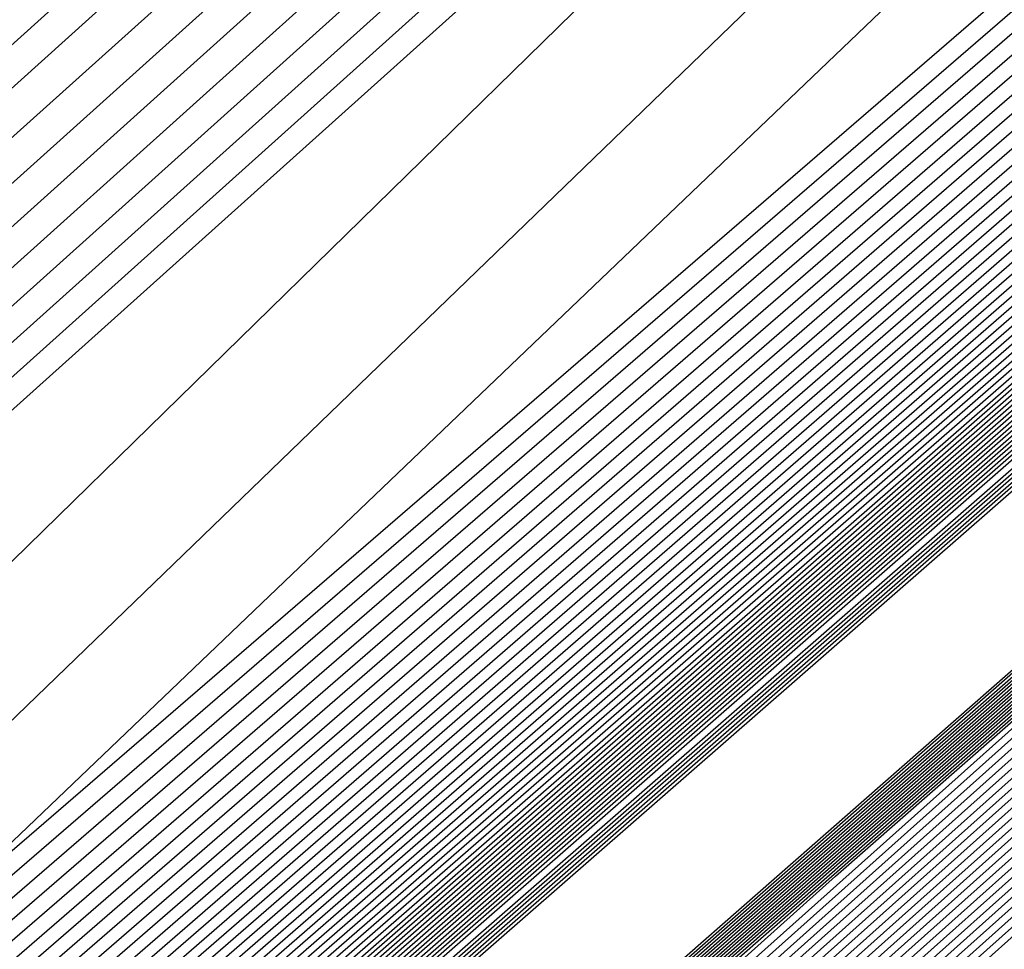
# Model space of a CAD drawing. Extents: x 3249832 to 3255657, y 13789405 to 13793316.
# Tile 705 of 1056: x 3253204.964 to 3253205.247, y 13791254.673 to 13791254.94. Entities that reach past the tile are written whole.
import ezdxf

# ---------------------------------------------------------------- set-up
doc = ezdxf.new("R2010")
doc.units = 0
doc.header["$LTSCALE"] = 100
doc.header["$MEASUREMENT"] = 0
for name, color, linetype in [('GRATIO_03231_CON', 1, 'CONTINUOUS'), ('GRATIO_0323_ICON', 1, 'CONTINUOUS'), ('TARGETS_EAST', 7, 'CONTINUOUS')]:
    doc.layers.add(name, color=color, linetype=linetype)

# ---------------------------------------------------------------- blocks, each defined once
blk = doc.blocks.new('Gratio_032316_contours')
at = {"layer": 'GRATIO_03231_CON', "color": 1, "linetype": 'Continuous', "flags": 128}
for points in [[(3253179.55027, 13791232.39503), (3253186.87441, 13791238.77001), (3253201.4775, 13791251.51898), (3253219.20823, 13791267.00714), (3253234.45763, 13791280.32933), (3253243.00028, 13791287.79153), (3253246.14511, 13791290.5444), (3253246.5846, 13791290.94974), (3253247.02187, 13791291.379), (3253250.20254, 13791294.24212), (3253258.88285, 13791301.95866), (3253274.44262, 13791315.73867), (3253292.7559, 13791331.95413), (3253308.32028, 13791345.76753)], [(3253180.16544, 13791232.93802), (3253187.28488, 13791239.13155), (3253201.72516, 13791251.73678), (3253219.33902, 13791267.12228), (3253234.51314, 13791280.37862), (3253243.01644, 13791287.80647), (3253246.14668, 13791290.54676), (3253246.58389, 13791290.95054), (3253247.01645, 13791291.37639), (3253250.16633, 13791294.21318), (3253258.7639, 13791301.85732), (3253274.17605, 13791315.50724), (3253292.31584, 13791331.56933), (3253307.73285, 13791345.25198)], [(3253180.78061, 13791233.481), (3253187.69534, 13791239.49309), (3253201.97282, 13791251.95458), (3253219.46981, 13791267.23741), (3253234.56866, 13791280.42791), (3253243.03259, 13791287.8214), (3253246.14825, 13791290.54912), (3253246.58317, 13791290.95133), (3253247.01103, 13791291.37378), (3253250.13013, 13791294.18424), (3253258.64495, 13791301.75599), (3253273.90947, 13791315.27582), (3253291.87577, 13791331.18453), (3253307.14542, 13791344.73643)], [(3253181.39578, 13791234.02399), (3253188.1058, 13791239.85463), (3253202.22048, 13791252.17237), (3253219.6006, 13791267.35254), (3253234.62418, 13791280.4772), (3253243.04874, 13791287.83633), (3253246.14982, 13791290.55149), (3253246.58246, 13791290.95213), (3253247.00561, 13791291.37117), (3253250.09393, 13791294.15529), (3253258.526, 13791301.65465), (3253273.6429, 13791315.0444), (3253291.4357, 13791330.79973), (3253306.55799, 13791344.22088)], [(3253182.62612, 13791235.10996), (3253188.92672, 13791240.5777), (3253202.71581, 13791252.60797), (3253219.86218, 13791267.58281), (3253234.73522, 13791280.57579), (3253243.08105, 13791287.8662), (3253246.15297, 13791290.55621), (3253246.58103, 13791290.95372), (3253246.99477, 13791291.36594), (3253250.02153, 13791294.09741), (3253258.2881, 13791301.45198), (3253273.10975, 13791314.58156), (3253290.55557, 13791330.03014), (3253305.38313, 13791343.18978)], [(3253183.24129, 13791235.65295), (3253189.33718, 13791240.93924), (3253202.96347, 13791252.82577), (3253219.99297, 13791267.69794), (3253234.79073, 13791280.62508), (3253243.0972, 13791287.88113), (3253246.15454, 13791290.55858), (3253246.58032, 13791290.95452), (3253246.98935, 13791291.36333), (3253249.98532, 13791294.06847), (3253258.16915, 13791301.35065), (3253272.84317, 13791314.35013), (3253290.11551, 13791329.64534), (3253304.7957, 13791342.67423)], [(3253189.74764, 13791241.30078), (3253203.21113, 13791253.04357), (3253220.12376, 13791267.81308), (3253234.84625, 13791280.67437), (3253243.11336, 13791287.89607), (3253246.15611, 13791290.56094), (3253246.57961, 13791290.95531), (3253246.98393, 13791291.36072), (3253249.94912, 13791294.03953), (3253258.05019, 13791301.24931), (3253272.5766, 13791314.11871), (3253289.67544, 13791329.26055), (3253304.20827, 13791342.15868)], [(3253190.1581, 13791241.66232), (3253203.45879, 13791253.26136), (3253220.25455, 13791267.92821), (3253234.90177, 13791280.72366), (3253243.12951, 13791287.911), (3253246.15768, 13791290.5633), (3253246.57889, 13791290.95611), (3253246.97851, 13791291.35811), (3253249.91292, 13791294.01058), (3253257.93124, 13791301.14798), (3253272.31002, 13791313.88729), (3253289.23538, 13791328.87575), (3253303.62084, 13791341.64313)], [(3253190.97902, 13791242.38539), (3253203.95411, 13791253.69696), (3253220.51613, 13791268.15847), (3253235.01281, 13791280.82224), (3253243.16182, 13791287.94087), (3253246.16082, 13791290.56803), (3253246.57747, 13791290.9577), (3253246.96767, 13791291.35288), (3253249.84051, 13791293.9527), (3253257.69334, 13791300.94531), (3253271.77687, 13791313.42445), (3253288.35525, 13791328.10615), (3253302.44598, 13791340.61203)], [(3253191.38948, 13791242.74693), (3253204.20177, 13791253.91476), (3253220.64692, 13791268.27361), (3253235.06832, 13791280.87154), (3253243.17797, 13791287.9558), (3253246.1624, 13791290.57039), (3253246.57675, 13791290.9585), (3253246.96225, 13791291.35027), (3253249.80431, 13791293.92376), (3253257.57439, 13791300.84397), (3253271.51029, 13791313.19303), (3253287.91518, 13791327.72135), (3253301.85855, 13791340.09648)], [(3253191.79994, 13791243.10847), (3253204.44943, 13791254.13256), (3253220.77772, 13791268.38874), (3253235.12384, 13791280.92083), (3253243.19412, 13791287.97073), (3253246.16397, 13791290.57276), (3253246.57604, 13791290.95929), (3253246.95683, 13791291.34766), (3253249.76811, 13791293.89481), (3253257.45544, 13791300.74264), (3253271.24372, 13791312.9616), (3253287.47511, 13791327.33655), (3253301.27112, 13791339.58093)], [(3253192.2104, 13791243.47001), (3253204.69709, 13791254.35035), (3253220.90851, 13791268.50387), (3253235.17936, 13791280.97012), (3253243.21028, 13791287.98567), (3253246.16554, 13791290.57512), (3253246.57533, 13791290.96009), (3253246.95142, 13791291.34505), (3253249.73191, 13791293.86587), (3253257.33649, 13791300.6413), (3253270.97714, 13791312.73018), (3253287.03505, 13791326.95176), (3253300.68369, 13791339.06538)], [(3253193.03132, 13791244.19308), (3253205.19242, 13791254.78595), (3253221.17009, 13791268.73414), (3253235.29039, 13791281.0687), (3253243.24258, 13791288.01553), (3253246.16868, 13791290.57985), (3253246.5739, 13791290.96168), (3253246.94058, 13791291.33982), (3253249.6595, 13791293.80799), (3253257.09858, 13791300.43863), (3253270.44399, 13791312.26734), (3253286.15492, 13791326.18216), (3253299.50883, 13791338.03428)], [(3253193.44178, 13791244.55462), (3253205.44008, 13791255.00375), (3253221.30088, 13791268.84927), (3253235.34591, 13791281.11799), (3253243.25874, 13791288.03047), (3253246.17025, 13791290.58221), (3253246.57319, 13791290.96248), (3253246.93516, 13791291.33721), (3253249.6233, 13791293.77904), (3253256.97963, 13791300.3373), (3253270.17741, 13791312.03592), (3253285.71485, 13791325.79737), (3253298.92139, 13791337.51873)], [(3253193.85224, 13791244.91616), (3253205.68774, 13791255.22155), (3253221.43167, 13791268.9644), (3253235.40143, 13791281.16728), (3253243.27489, 13791288.0454), (3253246.17182, 13791290.58457), (3253246.57247, 13791290.96327), (3253246.92974, 13791291.3346), (3253249.5871, 13791293.7501), (3253256.86068, 13791300.23596), (3253269.91084, 13791311.8045), (3253285.27479, 13791325.41257), (3253298.33396, 13791337.00318)], [(3253194.2627, 13791245.2777), (3253205.9354, 13791255.43934), (3253221.56246, 13791269.07954), (3253235.45695, 13791281.21658), (3253243.29104, 13791288.06033), (3253246.17339, 13791290.58694), (3253246.57176, 13791290.96407), (3253246.92432, 13791291.33198), (3253249.55089, 13791293.72116), (3253256.74173, 13791300.13463), (3253269.64426, 13791311.57307), (3253284.83472, 13791325.02777), (3253297.74653, 13791336.48763)], [(3253195.08362, 13791246.00077), (3253206.43072, 13791255.87494), (3253221.82404, 13791269.3098), (3253235.56798, 13791281.31516), (3253243.32335, 13791288.0902), (3253246.17654, 13791290.59166), (3253246.57033, 13791290.96566), (3253246.91348, 13791291.32676), (3253249.47849, 13791293.66327), (3253256.50383, 13791299.93196), (3253269.11111, 13791311.11023), (3253283.95459, 13791324.25817), (3253296.57167, 13791335.45653)], [(3253195.49408, 13791246.36231), (3253206.67838, 13791256.09274), (3253221.95483, 13791269.42494), (3253235.6235, 13791281.36445), (3253243.3395, 13791288.10513), (3253246.17811, 13791290.59402), (3253246.56962, 13791290.96646), (3253246.90806, 13791291.32415), (3253249.44229, 13791293.63433), (3253256.38488, 13791299.83062), (3253268.84454, 13791310.87881), (3253283.51452, 13791323.87338), (3253295.98424, 13791334.94098)], [(3253195.90454, 13791246.72385), (3253206.92604, 13791256.31054), (3253222.08562, 13791269.54007), (3253235.67902, 13791281.41374), (3253243.35566, 13791288.12007), (3253246.17968, 13791290.59639), (3253246.56891, 13791290.96725), (3253246.90264, 13791291.32154), (3253249.40609, 13791293.60539), (3253256.26593, 13791299.72929), (3253268.57796, 13791310.64739), (3253283.07446, 13791323.48858), (3253295.39681, 13791334.42543)], [(3253196.31501, 13791247.08539), (3253207.1737, 13791256.52833), (3253222.21641, 13791269.6552), (3253235.73454, 13791281.46303), (3253243.37181, 13791288.135), (3253246.18125, 13791290.59875), (3253246.56819, 13791290.96805), (3253246.89722, 13791291.31892), (3253249.36988, 13791293.57645), (3253256.14697, 13791299.62795), (3253268.31138, 13791310.41597), (3253282.63439, 13791323.10378), (3253294.80938, 13791333.90988)], [(3253197.13593, 13791247.80846), (3253207.66903, 13791256.96393), (3253222.47799, 13791269.88547), (3253235.84557, 13791281.56162), (3253243.40412, 13791288.16487), (3253246.18439, 13791290.60348), (3253246.56677, 13791290.96964), (3253246.88638, 13791291.3137), (3253249.29748, 13791293.51856), (3253255.90907, 13791299.42528), (3253267.77823, 13791309.95312), (3253281.75426, 13791322.33419), (3253293.63452, 13791332.87878)], [(3253197.54639, 13791248.17), (3253207.91669, 13791257.18173), (3253222.60878, 13791270.0006), (3253235.90109, 13791281.61091), (3253243.42027, 13791288.1798), (3253246.18596, 13791290.60584), (3253246.56605, 13791290.97044), (3253246.88096, 13791291.31109), (3253249.26128, 13791293.48962), (3253255.79012, 13791299.32395), (3253267.51166, 13791309.7217), (3253281.31419, 13791321.94939), (3253293.04709, 13791332.36323), (3253299.24948, 13791337.92415)], [(3253197.95685, 13791248.53154), (3253208.16435, 13791257.39953), (3253222.73957, 13791270.11573), (3253235.95661, 13791281.6602), (3253243.43643, 13791288.19473), (3253246.18754, 13791290.6082), (3253246.56534, 13791290.97123), (3253246.87554, 13791291.30847), (3253249.22507, 13791293.46068), (3253255.67117, 13791299.22261), (3253267.24508, 13791309.49028), (3253280.87413, 13791321.56459), (3253292.45966, 13791331.84768), (3253298.58416, 13791337.33876)], [(3253198.36731, 13791248.89308), (3253208.41201, 13791257.61732), (3253222.87037, 13791270.23087), (3253236.01213, 13791281.70949), (3253243.45258, 13791288.20967), (3253246.18911, 13791290.61057), (3253246.56463, 13791290.97203), (3253246.87012, 13791291.30586), (3253249.18887, 13791293.43173), (3253255.55222, 13791299.12128), (3253266.9785, 13791309.25886), (3253280.43407, 13791321.17979), (3253291.87223, 13791331.33213), (3253297.91884, 13791336.75338)], [(3253199.18823, 13791249.61615), (3253208.90733, 13791258.05292), (3253223.13195, 13791270.46113), (3253236.12316, 13791281.80807), (3253243.48489, 13791288.23953), (3253246.19225, 13791290.61529), (3253246.5632, 13791290.97362), (3253246.85928, 13791291.30064), (3253249.11647, 13791293.37385), (3253255.31432, 13791298.91861), (3253266.44535, 13791308.79601), (3253279.55394, 13791320.4102), (3253290.69737, 13791330.30103), (3253296.5882, 13791335.58261)], [(3253199.59869, 13791249.97769), (3253209.15499, 13791258.27072), (3253223.26274, 13791270.57626), (3253236.17868, 13791281.85736), (3253243.50104, 13791288.25447), (3253246.19382, 13791290.61766), (3253246.56249, 13791290.97442), (3253246.85386, 13791291.29803), (3253249.08026, 13791293.34491), (3253255.19536, 13791298.81727), (3253266.17878, 13791308.56459), (3253279.11387, 13791320.0254), (3253290.10994, 13791329.78548), (3253295.92288, 13791334.99723)], [(3253200.00915, 13791250.33923), (3253209.40265, 13791258.48852), (3253223.39353, 13791270.6914), (3253236.2342, 13791281.90666), (3253243.51719, 13791288.2694), (3253246.19539, 13791290.62002), (3253246.56177, 13791290.97521), (3253246.84844, 13791291.29541), (3253249.04406, 13791293.31596), (3253255.07641, 13791298.71594), (3253265.9122, 13791308.33317), (3253278.6738, 13791319.6406), (3253289.52251, 13791329.26993), (3253295.25756, 13791334.41184)], [(3253295.23001, 13791334.4929), (3253289.42888, 13791329.49866), (3253278.48833, 13791319.98039), (3253265.62309, 13791308.75236), (3253254.69306, 13791299.19455), (3253254.69306, 13791299.19455), (3253248.59186, 13791293.84417), (3253246.34811, 13791291.86739), (3253246.02412, 13791291.58759), (3253245.81824, 13791291.43839), (3253244.4728, 13791290.29446), (3253240.86613, 13791287.1407), (3253234.44083, 13791281.46484), (3253226.89654, 13791274.76592), (3253220.4972, 13791269.04579), (3253216.7478, 13791265.63841), (3253214.1177, 13791263.20617), (3253210.31733, 13791259.74356), (3253204.20565, 13791254.25325), (3253199.23573, 13791249.77062)], [(3253200.41961, 13791250.70077), (3253209.65031, 13791258.70631), (3253223.52432, 13791270.80653), (3253236.28972, 13791281.95595), (3253243.53335, 13791288.28434), (3253246.19696, 13791290.62238), (3253246.56106, 13791290.97601), (3253246.84302, 13791291.2928), (3253249.00786, 13791293.28702), (3253254.95746, 13791298.6146), (3253265.64563, 13791308.10175), (3253278.23374, 13791319.25581), (3253288.93508, 13791328.75438), (3253294.59224, 13791333.82646)], [(3253294.56507, 13791333.90642), (3253288.84272, 13791328.98), (3253278.05076, 13791319.591), (3253265.36028, 13791308.51542), (3253254.57877, 13791299.08731), (3253254.57877, 13791299.08731), (3253248.56059, 13791293.80939), (3253246.34758, 13791291.8591), (3253246.02843, 13791291.58257), (3253245.83031, 13791291.43857), (3253244.53425, 13791290.33645), (3253241.05975, 13791287.29824), (3253234.86989, 13791281.83037), (3253227.60205, 13791275.37691), (3253221.43721, 13791269.86639), (3253217.81332, 13791266.5733), (3253215.19645, 13791264.15619), (3253211.30965, 13791260.61962), (3253205.03003, 13791254.98156), (3253199.8509, 13791250.3136)], [(3253201.24053, 13791251.42384), (3253210.14563, 13791259.14191), (3253223.7859, 13791271.0368), (3253236.40075, 13791282.05453), (3253243.56565, 13791288.3142), (3253246.20011, 13791290.62711), (3253246.55963, 13791290.9776), (3253246.83219, 13791291.28758), (3253248.93546, 13791293.22914), (3253254.71956, 13791298.41193), (3253265.11248, 13791307.63891), (3253277.35361, 13791318.48621), (3253287.76022, 13791327.72328), (3253293.2616, 13791332.65569)], [(3253293.23517, 13791332.73345), (3253287.67041, 13791327.94269), (3253277.17563, 13791318.81222), (3253264.83466, 13791308.04155), (3253254.35019, 13791298.87283), (3253254.35019, 13791298.87283), (3253248.49805, 13791293.73981), (3253246.34653, 13791291.84252), (3253246.03705, 13791291.57255), (3253245.85444, 13791291.43892), (3253244.65714, 13791290.42044), (3253241.44699, 13791287.61333), (3253235.72802, 13791282.56142), (3253229.01308, 13791276.59891), (3253223.31722, 13791271.50759), (3253219.94436, 13791268.44307), (3253217.35394, 13791266.05623), (3253213.29428, 13791262.37175), (3253206.67878, 13791256.43818), (3253201.08124, 13791251.39958)], [(3253201.65099, 13791251.78538), (3253210.3933, 13791259.35971), (3253223.91669, 13791271.15193), (3253236.45627, 13791282.10382), (3253243.58181, 13791288.32914), (3253246.20168, 13791290.62947), (3253246.55892, 13791290.9784), (3253246.82677, 13791291.28496), (3253248.89925, 13791293.20019), (3253254.60061, 13791298.3106), (3253264.8459, 13791307.40749), (3253276.91354, 13791318.10141), (3253287.17279, 13791327.20773)], [(3253287.08425, 13791327.42403), (3253276.73806, 13791318.42283), (3253264.57185, 13791307.80461), (3253254.2359, 13791298.76559), (3253254.2359, 13791298.76559), (3253248.46678, 13791293.70503), (3253246.346, 13791291.83423), (3253246.04136, 13791291.56753), (3253245.86651, 13791291.4391), (3253244.71859, 13791290.46243), (3253241.64061, 13791287.77087), (3253236.15708, 13791282.92694), (3253229.71859, 13791277.2099), (3253224.25723, 13791272.32819), (3253221.00988, 13791269.37796), (3253218.43269, 13791267.00625), (3253214.2866, 13791263.24781), (3253207.50316, 13791257.1665), (3253201.69641, 13791251.94257)], [(3253215.27891, 13791264.12388), (3253208.32754, 13791257.89481), (3253202.31158, 13791252.48555), (3253202.06145, 13791252.14692), (3253210.64096, 13791259.57751), (3253224.04748, 13791271.26706)], [(3253216.27123, 13791264.99994), (3253209.15191, 13791258.62312), (3253202.92675, 13791253.02854), (3253202.47191, 13791252.50846), (3253210.88862, 13791259.7953), (3253224.17827, 13791271.38219)], [(3253218.25586, 13791266.75207), (3253210.80067, 13791260.07975), (3253204.15709, 13791254.11451), (3253203.29283, 13791253.23153), (3253211.38394, 13791260.2309), (3253224.43985, 13791271.61246)], [(3253219.24818, 13791267.62813), (3253211.62504, 13791260.80806), (3253204.77226, 13791254.6575), (3253203.70329, 13791253.59307), (3253211.6316, 13791260.4487), (3253224.57064, 13791271.72759)], [(3253220.24049, 13791268.50419), (3253212.44942, 13791261.53637), (3253205.38743, 13791255.20049), (3253204.11375, 13791253.95461), (3253211.87926, 13791260.6665), (3253224.70143, 13791271.84272)], [(3253221.23281, 13791269.38026), (3253213.2738, 13791262.26468), (3253206.0026, 13791255.74348), (3253204.52421, 13791254.31615), (3253212.12692, 13791260.88429), (3253224.83222, 13791271.95786)]]:
    blk.add_lwpolyline(points, dxfattribs=at)
at = {"layer": 'GRATIO_03231_CON', "color": 5, "linetype": 'Continuous', "flags": 128}
for points in [[(3253178.31993, 13791231.30905), (3253186.05349, 13791238.04694), (3253200.98218, 13791251.08338), (3253218.94665, 13791266.77688), (3253234.34659, 13791280.23075), (3253242.96798, 13791287.76167), (3253246.14197, 13791290.53967), (3253246.58603, 13791290.94815), (3253247.02107, 13791291.37394), (3253250.18182, 13791294.2177), (3253258.80647, 13791301.88356), (3253274.26937, 13791315.56557), (3253292.48955, 13791331.61762), (3253308.02221, 13791345.18354)], [(3253177.70476, 13791230.76607), (3253185.64303, 13791237.6854), (3253200.73452, 13791250.86558), (3253218.81586, 13791266.66175), (3253234.29107, 13791280.18146), (3253242.95182, 13791287.74673), (3253246.1404, 13791290.53731), (3253246.58674, 13791290.94735), (3253247.01436, 13791291.36584), (3253250.12102, 13791294.16091), (3253258.59804, 13791301.69555), (3253273.79626, 13791315.14336), (3253291.70456, 13791330.92064), (3253306.97134, 13791344.25434)], [(3253177.08958, 13791230.22308), (3253185.23257, 13791237.32386), (3253200.48686, 13791250.64779), (3253218.68507, 13791266.54661), (3253234.23556, 13791280.13216), (3253242.93567, 13791287.7318), (3253246.13883, 13791290.53495), (3253246.58745, 13791290.94656), (3253247.00766, 13791291.35773), (3253250.06022, 13791294.10413), (3253258.38961, 13791301.50754), (3253273.32314, 13791314.72115), (3253290.91956, 13791330.22366), (3253305.92046, 13791343.32515)], [(3253176.47441, 13791229.68009), (3253184.82211, 13791236.96232), (3253200.23919, 13791250.42999), (3253218.55428, 13791266.43148), (3253234.18004, 13791280.08287), (3253242.91952, 13791287.71687), (3253246.13725, 13791290.53258), (3253246.58817, 13791290.94576), (3253247.00095, 13791291.34963), (3253249.99942, 13791294.04734), (3253258.18118, 13791301.31953), (3253272.85003, 13791314.29894), (3253290.13456, 13791329.52668), (3253304.86958, 13791342.39595)], [(3253175.24407, 13791228.59412), (3253184.00119, 13791236.23925), (3253199.74387, 13791249.99439), (3253218.2927, 13791266.20121), (3253234.069, 13791279.98429), (3253242.88721, 13791287.687), (3253246.13411, 13791290.52786), (3253246.58959, 13791290.94417), (3253246.98754, 13791291.33342), (3253249.87782, 13791293.93376), (3253257.76432, 13791300.94351), (3253271.9038, 13791313.45451), (3253288.56457, 13791328.13272), (3253302.76783, 13791340.53756)], [(3253196.57706, 13791247.03615), (3253203.47105, 13791253.1938), (3253218.75951, 13791266.60126), (3253234.06971, 13791279.98413), (3253242.88772, 13791287.68662), (3253246.13462, 13791290.52731), (3253246.59031, 13791290.94338), (3253246.98083, 13791291.32532), (3253249.81702, 13791293.87697), (3253257.55589, 13791300.7555), (3253271.43068, 13791313.0323), (3253287.77957, 13791327.43574), (3253301.71695, 13791339.60837)], [(3253196.71057, 13791247.15254), (3253203.58621, 13791253.29381), (3253218.83398, 13791266.66558), (3253234.10345, 13791280.01283), (3253242.89801, 13791287.6948), (3253246.13636, 13791290.52784), (3253246.59102, 13791290.94258), (3253246.97413, 13791291.31721), (3253249.75622, 13791293.82018), (3253257.34746, 13791300.56749), (3253270.95757, 13791312.61009), (3253286.99457, 13791326.73875), (3253300.66608, 13791338.67918)], [(3253196.84408, 13791247.26894), (3253203.70137, 13791253.39382), (3253218.90845, 13791266.7299), (3253234.13718, 13791280.04153), (3253242.9083, 13791287.70297), (3253246.13809, 13791290.52836), (3253246.59174, 13791290.94178), (3253246.96742, 13791291.30911), (3253249.69542, 13791293.76339), (3253257.13903, 13791300.37948), (3253270.48445, 13791312.18788), (3253286.20957, 13791326.04177), (3253299.6152, 13791337.74998)], [(3253197.11109, 13791247.50174), (3253203.93169, 13791253.59384), (3253219.0574, 13791266.85855), (3253234.20465, 13791280.09892), (3253242.92888, 13791287.71932), (3253246.14156, 13791290.52941), (3253246.59316, 13791290.94019), (3253246.95401, 13791291.2929), (3253249.57383, 13791293.64981), (3253256.72217, 13791300.00346), (3253269.53822, 13791311.34346), (3253284.63958, 13791324.64781), (3253297.51345, 13791335.89159)], [(3253197.2446, 13791247.61813), (3253204.04685, 13791253.69384), (3253219.13187, 13791266.92287), (3253234.23839, 13791280.12762), (3253242.93918, 13791287.72749), (3253246.1433, 13791290.52994), (3253246.59388, 13791290.9394), (3253246.9473, 13791291.28479), (3253249.51303, 13791293.59302), (3253256.51374, 13791299.81545), (3253269.06511, 13791310.92125), (3253283.85458, 13791323.95083), (3253296.46257, 13791334.9624)], [(3253197.37811, 13791247.73453), (3253204.16201, 13791253.79385), (3253219.20635, 13791266.98719), (3253234.27212, 13791280.15631), (3253242.94947, 13791287.73567), (3253246.14503, 13791290.53046), (3253246.59459, 13791290.9386), (3253246.9406, 13791291.27669), (3253249.45223, 13791293.53623), (3253256.30531, 13791299.62744), (3253268.59199, 13791310.49904), (3253283.06958, 13791323.25385), (3253295.41169, 13791334.0332)], [(3253197.51162, 13791247.85093), (3253204.27717, 13791253.89386), (3253219.28082, 13791267.05151), (3253234.30586, 13791280.18501), (3253242.95976, 13791287.74384), (3253246.14676, 13791290.53099), (3253246.5953, 13791290.9378), (3253246.93389, 13791291.26859), (3253249.39143, 13791293.47944), (3253256.09688, 13791299.43942), (3253268.11888, 13791310.07683), (3253282.28459, 13791322.55687), (3253294.36082, 13791333.10401)], [(3253197.77863, 13791248.08372), (3253204.50749, 13791254.09388), (3253219.42977, 13791267.18016), (3253234.37333, 13791280.2424), (3253242.98034, 13791287.76019), (3253246.15023, 13791290.53204), (3253246.59673, 13791290.93621), (3253246.92048, 13791291.25238), (3253249.26983, 13791293.36586), (3253255.68002, 13791299.0634), (3253267.17265, 13791309.2324), (3253280.71459, 13791321.16291), (3253292.25906, 13791331.24562), (3253298.86322, 13791336.86351)], [(3253197.91214, 13791248.20012), (3253204.62265, 13791254.19388), (3253219.50424, 13791267.24448), (3253234.40706, 13791280.2711), (3253242.99064, 13791287.76837), (3253246.15197, 13791290.53257), (3253246.59744, 13791290.93542), (3253246.91378, 13791291.24427), (3253249.20903, 13791293.30907), (3253255.47159, 13791298.87539), (3253266.69953, 13791308.81019), (3253279.9296, 13791320.46593), (3253291.20819, 13791330.31643), (3253297.66843, 13791335.81202)], [(3253198.04565, 13791248.31651), (3253204.73781, 13791254.29389), (3253219.57872, 13791267.3088), (3253234.4408, 13791280.2998), (3253243.00093, 13791287.77654), (3253246.1537, 13791290.53309), (3253246.59816, 13791290.93462), (3253246.90707, 13791291.23617), (3253249.14823, 13791293.25228), (3253255.26316, 13791298.68738), (3253266.22642, 13791308.38798), (3253279.1446, 13791319.76895), (3253290.15731, 13791329.38723), (3253296.47364, 13791334.76054)], [(3253198.17916, 13791248.43291), (3253204.85297, 13791254.3939), (3253219.65319, 13791267.37312), (3253234.47453, 13791280.32849), (3253243.01122, 13791287.78471), (3253246.15544, 13791290.53362), (3253246.59887, 13791290.93382), (3253246.90036, 13791291.22806), (3253249.08743, 13791293.19549), (3253255.05473, 13791298.49937), (3253265.7533, 13791307.96577), (3253278.3596, 13791319.07197), (3253289.10643, 13791328.45804), (3253295.27885, 13791333.70905)], [(3253198.44617, 13791248.6657), (3253205.08329, 13791254.59392), (3253219.80214, 13791267.50177), (3253234.542, 13791280.38589), (3253243.0318, 13791287.80106), (3253246.15891, 13791290.53467), (3253246.6003, 13791290.93223), (3253246.88695, 13791291.21186), (3253248.96583, 13791293.08191), (3253254.63787, 13791298.12335), (3253264.80707, 13791307.12135), (3253276.7896, 13791317.678), (3253287.00468, 13791326.59965), (3253292.88927, 13791331.60608), (3253295.95133, 13791334.07094)], [(3253198.57968, 13791248.7821), (3253205.19845, 13791254.69392), (3253219.87661, 13791267.56609), (3253234.57574, 13791280.41459), (3253243.04209, 13791287.80924), (3253246.16064, 13791290.53519), (3253246.60101, 13791290.93144), (3253246.88025, 13791291.20375), (3253248.90503, 13791293.02512), (3253254.42944, 13791297.93534), (3253264.33396, 13791306.69914), (3253276.00461, 13791316.98102), (3253285.9538, 13791325.67045), (3253291.69448, 13791330.55459), (3253294.7416, 13791333.01142)], [(3253198.71319, 13791248.8985), (3253205.31361, 13791254.79393), (3253219.95108, 13791267.63041), (3253234.60947, 13791280.44328), (3253243.05239, 13791287.81741), (3253246.16237, 13791290.53572), (3253246.60172, 13791290.93064), (3253246.87354, 13791291.19565), (3253248.84423, 13791292.96834), (3253254.22101, 13791297.74733), (3253263.86084, 13791306.27693), (3253275.21961, 13791316.28404), (3253284.90293, 13791324.74126), (3253290.49969, 13791329.50311), (3253293.53187, 13791331.9519)], [(3253198.8467, 13791249.0149), (3253205.42877, 13791254.89394), (3253220.02556, 13791267.69473), (3253234.64321, 13791280.47198), (3253243.06268, 13791287.82558), (3253246.16411, 13791290.53624), (3253246.60244, 13791290.92984), (3253246.86684, 13791291.18754), (3253248.78343, 13791292.91155), (3253254.01258, 13791297.55932), (3253263.38773, 13791305.85472), (3253274.43461, 13791315.58706), (3253283.85205, 13791323.81207), (3253289.3049, 13791328.45162), (3253292.32214, 13791330.89237), (3253295.39879, 13791333.38715)], [(3253199.11371, 13791249.24769), (3253205.65909, 13791255.09396), (3253220.17451, 13791267.82338), (3253234.71068, 13791280.52937), (3253243.08326, 13791287.84193), (3253246.16758, 13791290.53729), (3253246.60386, 13791290.92825), (3253246.85342, 13791291.17133), (3253248.66183, 13791292.79797), (3253253.59572, 13791297.1833), (3253262.4415, 13791305.01029), (3253272.86462, 13791314.1931), (3253281.7503, 13791321.95368), (3253286.91532, 13791326.34865), (3253289.90268, 13791328.77333), (3253293.18693, 13791331.45768)], [(3253199.24722, 13791249.36409), (3253205.77425, 13791255.19397), (3253220.24898, 13791267.8877), (3253234.74441, 13791280.55807), (3253243.09355, 13791287.85011), (3253246.16931, 13791290.53782), (3253246.60458, 13791290.92746), (3253246.84672, 13791291.16323), (3253248.60103, 13791292.74118), (3253253.38729, 13791296.99529), (3253261.96839, 13791304.58808), (3253272.07962, 13791313.49612), (3253280.69942, 13791321.02448), (3253285.72053, 13791325.29717), (3253288.69295, 13791327.71381), (3253292.081, 13791330.49295), (3253297.61917, 13791335.1971)], [(3253199.38073, 13791249.48048), (3253205.88941, 13791255.29397), (3253220.32345, 13791267.95202), (3253234.77815, 13791280.58677), (3253243.10385, 13791287.85828), (3253246.17105, 13791290.53834), (3253246.60529, 13791290.92666), (3253246.84001, 13791291.15513), (3253248.54023, 13791292.68439), (3253253.17886, 13791296.80728), (3253261.49527, 13791304.16587), (3253271.29462, 13791312.79914), (3253279.64854, 13791320.09529), (3253284.52574, 13791324.24568), (3253287.48322, 13791326.65429), (3253290.97507, 13791329.52822), (3253296.71525, 13791334.41022)], [(3253199.51424, 13791249.59688), (3253206.00457, 13791255.39398), (3253220.39793, 13791268.01634), (3253234.81188, 13791280.61546), (3253243.11414, 13791287.86646), (3253246.17278, 13791290.53887), (3253246.606, 13791290.92586), (3253246.83331, 13791291.14702), (3253248.47943, 13791292.6276), (3253252.97044, 13791296.61927), (3253261.02215, 13791303.74366), (3253270.50962, 13791312.10216), (3253278.59767, 13791319.16609), (3253283.33095, 13791323.1942), (3253286.27349, 13791325.59476), (3253289.86914, 13791328.56348), (3253295.81132, 13791333.62334)], [(3253199.78125, 13791249.82967), (3253206.23489, 13791255.594), (3253220.54687, 13791268.14499), (3253234.87935, 13791280.67286), (3253243.13472, 13791287.8828), (3253246.17625, 13791290.53992), (3253246.60743, 13791290.92427), (3253246.8199, 13791291.13081), (3253248.35784, 13791292.51402), (3253252.55358, 13791296.24325), (3253260.07593, 13791302.89924), (3253268.93963, 13791310.70819), (3253276.49591, 13791317.3077), (3253280.94137, 13791321.09123), (3253283.85403, 13791323.47572), (3253287.65728, 13791326.63402), (3253294.00347, 13791332.04958)], [(3253199.91476, 13791249.94607), (3253206.35005, 13791255.69401), (3253220.62135, 13791268.20931), (3253234.91309, 13791280.70156), (3253243.14501, 13791287.89098), (3253246.17798, 13791290.54045), (3253246.60814, 13791290.92348), (3253246.81319, 13791291.12271), (3253248.29704, 13791292.45723), (3253252.34515, 13791296.05524), (3253259.60281, 13791302.47703), (3253268.15463, 13791310.01121), (3253275.44504, 13791316.37851), (3253279.74658, 13791320.03974), (3253282.6443, 13791322.4162), (3253286.55135, 13791325.66929), (3253293.09954, 13791331.2627), (3253300.79521, 13791337.86923)], [(3253200.04827, 13791250.06247), (3253206.46521, 13791255.79401), (3253220.69582, 13791268.27363), (3253234.94682, 13791280.73025), (3253243.15531, 13791287.89915), (3253246.17972, 13791290.54097), (3253246.60886, 13791290.92268), (3253246.80649, 13791291.1146), (3253248.23624, 13791292.40044), (3253252.13672, 13791295.86723), (3253259.1297, 13791302.05482), (3253267.36963, 13791309.31423), (3253274.39416, 13791315.44932), (3253278.55179, 13791318.98826), (3253281.43456, 13791321.35667), (3253285.44542, 13791324.70455), (3253292.19561, 13791330.47582), (3253300.12972, 13791337.29016)], [(3253200.18178, 13791250.17887), (3253206.58037, 13791255.89402), (3253220.77029, 13791268.33795), (3253234.98056, 13791280.75895), (3253243.1656, 13791287.90733), (3253246.18145, 13791290.5415), (3253246.60957, 13791290.92188), (3253246.79978, 13791291.1065), (3253248.17544, 13791292.34365), (3253251.92829, 13791295.67922), (3253258.65658, 13791301.63261), (3253266.58464, 13791308.61725), (3253273.34328, 13791314.52012), (3253277.357, 13791317.93677), (3253280.22483, 13791320.29715), (3253284.33949, 13791323.73982), (3253291.29169, 13791329.68894), (3253299.46423, 13791336.71108)], [(3253200.44879, 13791250.41166), (3253206.81069, 13791256.09404), (3253220.91924, 13791268.4666), (3253235.04803, 13791280.81634), (3253243.18618, 13791287.92368), (3253246.18492, 13791290.54255), (3253246.611, 13791290.92029), (3253246.78637, 13791291.09029), (3253248.05384, 13791292.23007), (3253251.51143, 13791295.3032), (3253257.71035, 13791300.78818), (3253265.01464, 13791307.22329), (3253271.24153, 13791312.66173), (3253274.96742, 13791315.8338), (3253277.80537, 13791318.17811), (3253282.12763, 13791321.81036), (3253289.48383, 13791328.11518), (3253298.13324, 13791335.55292)], [(3253200.5823, 13791250.52806), (3253206.92586, 13791256.19405), (3253220.99372, 13791268.53092), (3253235.08176, 13791280.84504), (3253243.19647, 13791287.93185), (3253246.18666, 13791290.54307), (3253246.61171, 13791290.9195), (3253246.77966, 13791291.08219), (3253247.99304, 13791292.17328), (3253251.303, 13791295.11519), (3253257.23724, 13791300.36597), (3253264.22964, 13791306.52631), (3253270.19065, 13791311.73254), (3253273.77263, 13791314.78231), (3253276.59564, 13791317.11859), (3253281.0217, 13791320.84562), (3253288.57991, 13791327.3283), (3253297.46775, 13791334.97385)], [(3253200.71581, 13791250.64445), (3253207.04102, 13791256.29406), (3253221.06819, 13791268.59524), (3253235.1155, 13791280.87374), (3253243.20676, 13791287.94002), (3253246.18839, 13791290.5436), (3253246.61242, 13791290.9187), (3253246.77296, 13791291.07408), (3253247.93224, 13791292.11649), (3253251.09457, 13791294.92718), (3253256.76412, 13791299.94376), (3253263.44465, 13791305.82933), (3253269.13978, 13791310.80334), (3253272.57784, 13791313.73083), (3253275.38591, 13791316.05906), (3253279.91577, 13791319.88089), (3253287.67598, 13791326.54142), (3253296.80226, 13791334.39477)], [(3253200.84932, 13791250.76085), (3253207.15618, 13791256.39406), (3253221.14266, 13791268.65956), (3253235.14923, 13791280.90243), (3253243.21706, 13791287.9482), (3253246.19012, 13791290.54412), (3253246.61314, 13791290.9179), (3253246.76625, 13791291.06598), (3253247.87144, 13791292.0597), (3253250.88614, 13791294.73917), (3253256.29101, 13791299.52155), (3253262.65965, 13791305.13235), (3253268.0889, 13791309.87415), (3253271.38305, 13791312.67934), (3253274.17618, 13791314.99954), (3253278.80984, 13791318.91616), (3253286.77206, 13791325.75454), (3253296.13677, 13791333.81569)], [(3253201.11633, 13791250.99365), (3253207.3865, 13791256.59408), (3253221.29161, 13791268.78821), (3253235.2167, 13791280.95983), (3253243.23764, 13791287.96455), (3253246.19359, 13791290.54517), (3253246.61456, 13791290.91631), (3253246.75284, 13791291.04977), (3253247.74984, 13791291.94612), (3253250.46928, 13791294.36315), (3253255.34478, 13791298.67713), (3253261.08965, 13791303.73839), (3253265.98715, 13791308.01576), (3253268.99347, 13791310.57637), (3253271.75672, 13791312.8805), (3253276.59798, 13791316.9867), (3253284.9642, 13791324.18078), (3253294.80578, 13791332.65754)], [(3253201.24984, 13791251.11004), (3253207.50166, 13791256.69409), (3253221.36608, 13791268.85253), (3253235.25044, 13791280.98852), (3253243.24793, 13791287.97272), (3253246.19533, 13791290.5457), (3253246.61528, 13791290.91552), (3253246.74613, 13791291.04167), (3253247.68904, 13791291.88933), (3253250.26085, 13791294.17514), (3253254.87166, 13791298.25492), (3253260.30466, 13791303.04141), (3253264.93627, 13791307.08657), (3253267.79868, 13791309.52489), (3253270.54699, 13791311.82097), (3253275.49205, 13791316.02196), (3253284.06028, 13791323.3939), (3253294.14029, 13791332.07846)], [(3253201.38335, 13791251.22644), (3253207.61682, 13791256.7941), (3253221.44056, 13791268.91685), (3253235.28417, 13791281.01722), (3253243.25822, 13791287.9809), (3253246.19706, 13791290.54622), (3253246.61599, 13791290.91472), (3253246.73943, 13791291.03356), (3253247.62824, 13791291.83254), (3253250.05242, 13791293.98713), (3253254.39855, 13791297.83271), (3253259.51966, 13791302.34443), (3253263.88539, 13791306.15737), (3253266.60389, 13791308.4734), (3253269.33726, 13791310.76145), (3253274.38613, 13791315.05723), (3253283.15635, 13791322.60702), (3253293.4748, 13791331.49938)], [(3253201.51686, 13791251.34284), (3253207.73198, 13791256.8941), (3253221.51503, 13791268.98117), (3253235.31791, 13791281.04592), (3253243.26852, 13791287.98907), (3253246.1988, 13791290.54675), (3253246.6167, 13791290.91393), (3253246.73272, 13791291.02546), (3253247.56744, 13791291.77576), (3253249.84399, 13791293.79912), (3253253.92543, 13791297.41049), (3253258.73466, 13791301.64744), (3253262.83452, 13791305.22818), (3253265.4091, 13791307.42192), (3253268.12753, 13791309.70193), (3253273.2802, 13791314.0925), (3253282.25242, 13791321.82014), (3253292.80931, 13791330.9203), (3253301.81088, 13791338.63068)]]:
    blk.add_lwpolyline(points, dxfattribs=at)
at = {"layer": 'GRATIO_0323_ICON', "color": 7, "linetype": 'Continuous', "flags": 128}
for points in [[(3253175.85924, 13791229.13711), (3253184.41165, 13791236.60078), (3253199.99153, 13791250.21219), (3253218.42349, 13791266.31635), (3253234.12452, 13791280.03358), (3253242.90336, 13791287.70193), (3253246.13568, 13791290.53022), (3253246.58888, 13791290.94497), (3253246.99424, 13791291.34152), (3253249.93862, 13791293.99055), (3253257.97275, 13791301.13152), (3253272.37691, 13791313.87673), (3253289.34956, 13791328.8297), (3253303.81871, 13791341.46676)], [(3253182.01095, 13791234.56698), (3253188.51626, 13791240.21616), (3253202.46814, 13791252.39017), (3253219.73139, 13791267.46768), (3253234.6797, 13791280.5265), (3253243.0649, 13791287.85127), (3253246.1514, 13791290.55385), (3253246.58175, 13791290.95293), (3253247.00019, 13791291.36856), (3253250.05773, 13791294.12635), (3253258.40705, 13791301.55332), (3253273.37632, 13791314.81298), (3253290.99564, 13791330.41494), (3253305.97056, 13791343.70533)], [(3253196.97758, 13791247.38534), (3253203.81653, 13791253.49383), (3253218.98293, 13791266.79423), (3253234.17092, 13791280.07022), (3253242.91859, 13791287.71115), (3253246.13983, 13791290.52889), (3253246.59245, 13791290.94099), (3253246.96072, 13791291.301), (3253249.63462, 13791293.7066), (3253256.9306, 13791300.19147), (3253270.01134, 13791311.76567), (3253285.42458, 13791325.34479), (3253298.56432, 13791336.82079)], [(3253197.64512, 13791247.96732), (3253204.39233, 13791253.99387), (3253219.3553, 13791267.11584), (3253234.33959, 13791280.21371), (3253242.97005, 13791287.75202), (3253246.1485, 13791290.53152), (3253246.59602, 13791290.93701), (3253246.92719, 13791291.26048), (3253249.33063, 13791293.42265), (3253255.88845, 13791299.25141), (3253267.64576, 13791309.65462), (3253281.49959, 13791321.85989), (3253293.30994, 13791332.17482)], [(3253198.31266, 13791248.54931), (3253204.96813, 13791254.49391), (3253219.72766, 13791267.43745), (3253234.50827, 13791280.35719), (3253243.02151, 13791287.79289), (3253246.15717, 13791290.53414), (3253246.59958, 13791290.93303), (3253246.89366, 13791291.21996), (3253249.02663, 13791293.1387), (3253254.8463, 13791298.31136), (3253265.28019, 13791307.54356), (3253277.5746, 13791318.37498), (3253288.05556, 13791327.52884), (3253294.08406, 13791332.65756)], [(3253190.56856, 13791242.02386), (3253203.70645, 13791253.47916), (3253220.38534, 13791268.04334), (3253234.95729, 13791280.77295), (3253243.14566, 13791287.92593), (3253246.15925, 13791290.56567), (3253246.57818, 13791290.95691), (3253246.97309, 13791291.35549), (3253249.87672, 13791293.98164), (3253257.81229, 13791301.04664), (3253272.04344, 13791313.65587), (3253288.79531, 13791328.49095), (3253303.03341, 13791341.12758)], [(3253198.9802, 13791249.13129), (3253205.54393, 13791254.99395), (3253220.10003, 13791267.75905), (3253234.67694, 13791280.50068), (3253243.07297, 13791287.83376), (3253246.16584, 13791290.53677), (3253246.60315, 13791290.92905), (3253246.86013, 13791291.17944), (3253248.72263, 13791292.85476), (3253253.80415, 13791297.37131), (3253262.91461, 13791305.43251), (3253273.64961, 13791314.89008), (3253282.80117, 13791322.88287), (3253288.11011, 13791327.40014), (3253291.11241, 13791329.83285), (3253294.29286, 13791332.42241)], [(3253199.64774, 13791249.71328), (3253206.11974, 13791255.49399), (3253220.4724, 13791268.08067), (3253234.84562, 13791280.64416), (3253243.12443, 13791287.87463), (3253246.17452, 13791290.53939), (3253246.60672, 13791290.92507), (3253246.8266, 13791291.13892), (3253248.41864, 13791292.57081), (3253252.76201, 13791296.43126), (3253260.54904, 13791303.32145), (3253269.72463, 13791311.40518), (3253277.54679, 13791318.2369), (3253282.13616, 13791322.14271), (3253285.06376, 13791324.53524), (3253288.76321, 13791327.59875), (3253294.90739, 13791332.83646)], [(3253200.31528, 13791250.29526), (3253206.69554, 13791255.99403), (3253220.84477, 13791268.40227), (3253235.01429, 13791280.78765), (3253243.17589, 13791287.9155), (3253246.18319, 13791290.54202), (3253246.61028, 13791290.92109), (3253246.79307, 13791291.0984), (3253248.11464, 13791292.28686), (3253251.71986, 13791295.49121), (3253258.18347, 13791301.21039), (3253265.79964, 13791307.92027), (3253272.29241, 13791313.59093), (3253276.16221, 13791316.88528), (3253279.0151, 13791319.23763), (3253283.23356, 13791322.77509), (3253290.38776, 13791328.90206), (3253298.79874, 13791336.132)], [(3253192.62086, 13791243.83154), (3253204.94475, 13791254.56815), (3253221.0393, 13791268.61901), (3253235.23488, 13791281.01941), (3253243.22643, 13791288.0006), (3253246.16711, 13791290.57748), (3253246.57461, 13791290.96089), (3253246.946, 13791291.34243), (3253249.6957, 13791293.83693), (3253257.21754, 13791300.53997), (3253270.71056, 13791312.49876), (3253286.59498, 13791326.56696), (3253300.09626, 13791338.54983)], [(3253200.98282, 13791250.87725), (3253207.27134, 13791256.49407), (3253221.21714, 13791268.72389), (3253235.18297, 13791280.93113), (3253243.22735, 13791287.95637), (3253246.19186, 13791290.54465), (3253246.61385, 13791290.91711), (3253246.75955, 13791291.05787), (3253247.81064, 13791292.00291), (3253250.67771, 13791294.55116), (3253255.81789, 13791299.09934), (3253261.87465, 13791304.43537), (3253267.03802, 13791308.94496), (3253270.18826, 13791311.62786), (3253272.96645, 13791313.94002), (3253277.70391, 13791317.95143), (3253285.86813, 13791324.96766), (3253295.47128, 13791333.23661)], [(3253194.67316, 13791245.63924), (3253206.18306, 13791255.65714), (3253221.69325, 13791269.19467), (3253235.51247, 13791281.26587), (3253243.3072, 13791288.07527), (3253246.17497, 13791290.5893), (3253246.57105, 13791290.96487), (3253246.9189, 13791291.32937), (3253249.51469, 13791293.69222), (3253256.62278, 13791300.03329), (3253269.37769, 13791311.34165), (3253284.39466, 13791324.64297), (3253297.1591, 13791335.97208)], [(3253196.72547, 13791247.44693), (3253207.42136, 13791256.74613), (3253222.3472, 13791269.77033), (3253235.79006, 13791281.51232), (3253243.38797, 13791288.14993), (3253246.18282, 13791290.60111), (3253246.56748, 13791290.96885), (3253246.8918, 13791291.31631), (3253249.33368, 13791293.5475), (3253256.02802, 13791299.52662), (3253268.04481, 13791310.18454), (3253282.19433, 13791322.71898), (3253294.22195, 13791333.39433)], [(3253198.77777, 13791249.25461), (3253208.65967, 13791257.83512), (3253223.00116, 13791270.346), (3253236.06765, 13791281.75878), (3253243.46873, 13791288.2246), (3253246.19068, 13791290.61293), (3253246.56391, 13791290.97283), (3253246.8647, 13791291.30325), (3253249.15267, 13791293.40279), (3253255.43327, 13791299.01994), (3253266.71193, 13791309.02744), (3253279.994, 13791320.795), (3253291.2848, 13791330.81658), (3253297.25352, 13791336.168)], [(3253200.83007, 13791251.06231), (3253209.89797, 13791258.92411), (3253223.65511, 13791270.92166), (3253236.34523, 13791282.00524), (3253243.5495, 13791288.29927), (3253246.19853, 13791290.62475), (3253246.56034, 13791290.9768), (3253246.83761, 13791291.29019), (3253248.97166, 13791293.25808), (3253254.83851, 13791298.51327), (3253265.37905, 13791307.87033), (3253277.79367, 13791318.87101), (3253288.34765, 13791328.23883), (3253293.92692, 13791333.24107)], [(3253293.90012, 13791333.31993), (3253288.25656, 13791328.46134), (3253277.61319, 13791319.20161), (3253265.09747, 13791308.27849), (3253254.46448, 13791298.98007), (3253254.46448, 13791298.98007), (3253248.52932, 13791293.7746), (3253246.34705, 13791291.85081), (3253246.03274, 13791291.57756), (3253245.84238, 13791291.43874), (3253244.5957, 13791290.37845), (3253241.25337, 13791287.45579), (3253235.29895, 13791282.19589), (3253228.30757, 13791275.98791), (3253222.37721, 13791270.68699), (3253218.87884, 13791267.50819), (3253216.2752, 13791265.10621), (3253212.30196, 13791261.49569), (3253205.85441, 13791255.70987), (3253200.46607, 13791250.85659)], [(3253217.26355, 13791265.876), (3253209.97629, 13791259.35143), (3253203.54192, 13791253.57153), (3253202.88237, 13791252.87), (3253211.13628, 13791260.0131), (3253224.30906, 13791271.49733)], [(3253222.22513, 13791270.25632), (3253214.09818, 13791262.993), (3253206.61777, 13791256.28646), (3253204.93468, 13791254.67769), (3253212.37458, 13791261.10209), (3253224.96301, 13791272.07299)]]:
    blk.add_lwpolyline(points, dxfattribs=at)

msp = doc.modelspace()

# ---------------------------------------------------------------- block references
at = {"layer": 'TARGETS_EAST'}
msp.add_blockref('Gratio_032316_contours', (0, 0), dxfattribs=at)

doc.saveas('drawing.dxf')
